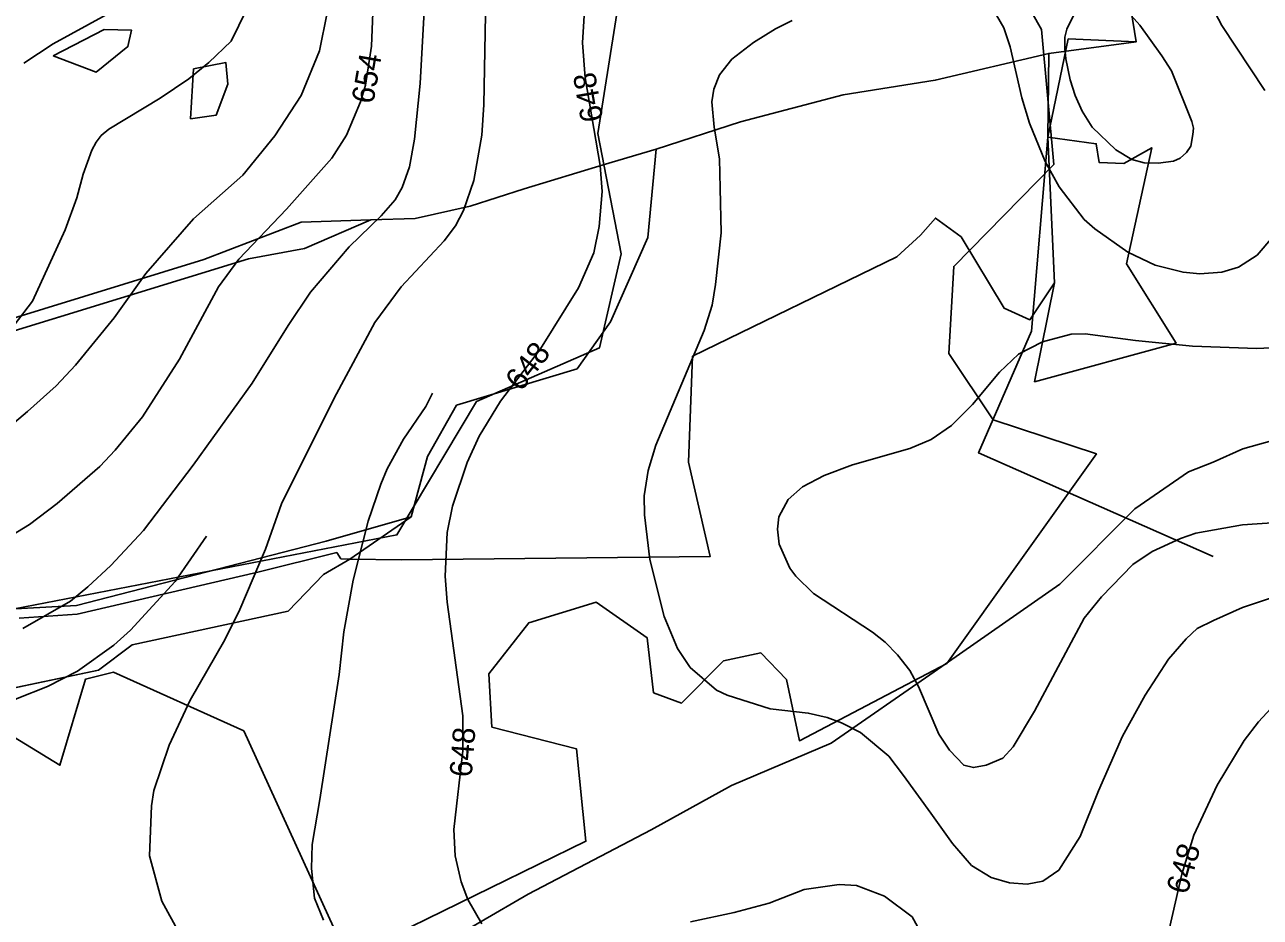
# Model space of a CAD drawing. Extents: x -709418 to -703832, y -1161719 to -1157826.
# Drawn here: x -706159.1 to -705715.8, y -1160852.4 to -1160532.2 of the extents above; entities that cross this region are included whole.
import ezdxf

# ---------------------------------------------------------------- set-up
doc = ezdxf.new("R2010")
doc.units = 0
for name, color, linetype in [('102_obvod PÚ', 7, 'Continuous'), ('103_hranice KÚ', 7, 'Continuous'), ('120_vrstevnice hlavní', 7, 'Continuous'), ('121_vrstevnice hlavní_popis', 7, 'Continuous'), ('122_vrstevnice základní', 7, 'Continuous'), ('124_vrstevnice doplňková', 7, 'Continuous'), ('206_TTP_KN', 7, 'Continuous'), ('207_lesní pozemek_KN', 7, 'Continuous'), ('210_ostatní plocha_KN', 7, 'Continuous'), ('514 odvodnění - LPIS', 7, 'Continuous'), ('609_LBC_stav', 7, 'Continuous')]:
    doc.layers.add(name, color=color, linetype=linetype)

msp = doc.modelspace()

# ---------------------------------------------------------------- linework, layer by layer
at = {"layer": '102_obvod PÚ'}
for points in [[(-705766.13, -1160501.98), (-705760.34, -1160538.38), (-705791.68, -1160542.51), (-705792.04, -1160572.56), (-705774.63, -1160574.91), (-705773.56, -1160581.69), (-705764.78, -1160581.98), (-705754.72, -1160576.34), (-705763.81, -1160617.97), (-705745.97, -1160646.41), (-705796.77, -1160660.27), (-705789.61, -1160624.81), (-705798.41, -1160638.03), (-705807.67, -1160633.94), (-705823.11, -1160608.36), (-705832.36, -1160601.58), (-705837.64, -1160607.68), (-705846.24, -1160615.5), (-705919.46, -1160651.11), (-705920.97, -1160689.16), (-705913.18, -1160723.01), (-706023.97, -1160724.12), (-706042.46, -1160723.96), (-706051.93, -1160729.41), (-706064.56, -1160742.57), (-706120.58, -1160754.63), (-706132.64, -1160763.73), (-706186.11, -1160775.01)], [(-706166.67, -1160638.53), (-706094.84, -1160616.38), (-706059.88, -1160603.07), (-706034.96, -1160602.23), (-706058.74, -1160612.49), (-706078.84, -1160616.17), (-706172.32, -1160644.88)], [(-706172.32, -1160644.88), (-706078.84, -1160616.17), (-706058.74, -1160612.49), (-706034.96, -1160602.23), (-706059.88, -1160603.07), (-706094.84, -1160616.38), (-706166.67, -1160638.53)]]:
    msp.add_lwpolyline(points, dxfattribs=at)
at = {"layer": '103_hranice KÚ'}
msp.add_lwpolyline([(-706012.18, -1160863.74), (-705978.43, -1160844.09), (-705934.32, -1160821.04), (-705905.56, -1160805.06), (-705869.7, -1160789.87), (-705832.73, -1160764.32), (-705787.69, -1160732.88), (-705760.75, -1160705.85), (-705741.54, -1160692.64), (-705732.7, -1160689.14), (-705722, -1160684.34), (-705696.8, -1160677.24)], dxfattribs=at)
at = {"layer": '120_vrstevnice hlavní'}
for points in [[(-706159.42, -1160546.04), (-706148.88, -1160539.06), (-706118.53, -1160522.38)], [(-705993.84, -1160528.51), (-705994.41, -1160561), (-705995.13, -1160571.83), (-705997.98, -1160588.07), (-706001.68, -1160598.9), (-706004.53, -1160604.32), (-706008.66, -1160609.73), (-706024.05, -1160626.26), (-706033.46, -1160639.09), (-706048.13, -1160666.16), (-706066.94, -1160704.06), (-706072.79, -1160720.31), (-706081.91, -1160741.97), (-706087.32, -1160752.8), (-706099.72, -1160774.46), (-706107.27, -1160790.7), (-706112.83, -1160806.95), (-706113.68, -1160812.36), (-706114.33, -1160830.32), (-706109.98, -1160846.56), (-706103.56, -1160858.24)]]:
    msp.add_lwpolyline(points, dxfattribs=at)
at = {"layer": '122_vrstevnice základní'}
for points in [[(-705992.57, -1160447.52), (-705996.39, -1160455.47), (-705999.83, -1160461.54), (-706007.81, -1160479.49), (-706013.22, -1160495.59), (-706013.97, -1160501.1), (-706015.79, -1160527.37), (-706017.21, -1160553.31), (-706019.21, -1160573.26), (-706021.06, -1160583.23), (-706023.72, -1160590.64), (-706026.19, -1160595.06), (-706031.18, -1160600.76), (-706042.72, -1160611.87), (-706056.54, -1160628.11), (-706064.66, -1160640.08), (-706077.49, -1160660.75), (-706098.72, -1160690.24), (-706116.53, -1160713.61), (-706128.22, -1160726.15), (-706136.49, -1160733.84), (-706142.75, -1160738.98), (-706159.85, -1160748.81)], [(-706045.43, -1160458.86), (-706048.7, -1160482.34), (-706049.7, -1160500.58), (-706049.84, -1160521.1), (-706050.56, -1160527.94), (-706053.41, -1160541.62), (-706059.96, -1160557.58), (-706069.36, -1160572.11), (-706080.91, -1160586.22), (-706098.58, -1160601.9), (-706115.68, -1160621.42), (-706127.08, -1160637.38), (-706140.9, -1160654.33), (-706147.88, -1160661.74), (-706158.14, -1160671.01), (-706176.09, -1160685.97)], [(-706169.82, -1160719.03), (-706157.43, -1160711.47), (-706147.45, -1160703.92), (-706132.21, -1160690.67), (-706126.65, -1160684.83), (-706116.82, -1160672.86), (-706103.56, -1160652.2), (-706089.6, -1160626.26), (-706082.33, -1160616.29), (-706065.23, -1160598.33), (-706048.99, -1160580.09), (-706043.72, -1160571.83), (-706038.59, -1160559.86), (-706036.88, -1160553.88), (-706034.74, -1160539.91), (-706033.74, -1160515.97), (-706034.13, -1160490.07), (-706033.74, -1160476.07), (-706032.6, -1160466.1), (-706030.47, -1160456.55)], [(-706093.02, -1160545.75), (-706085.04, -1160538.06), (-706076.91, -1160521.34)], [(-706008.24, -1160730), (-706007.52, -1160714.32), (-706005.67, -1160704.92), (-706000.4, -1160689.25), (-705996.12, -1160679.84), (-705988.43, -1160667.3), (-705974.04, -1160648.49), (-705960.36, -1160626.55), (-705954.94, -1160614.01), (-705952.95, -1160604.6), (-705951.95, -1160592.06), (-705952.66, -1160582.66), (-705958.08, -1160551.31), (-705958.93, -1160538.77), (-705958.08, -1160523.1)], [(-705734.36, -1160523.38), (-705729.52, -1160532.5), (-705714.13, -1160555.87)], [(-705753.46, -1160618.43), (-705763.29, -1160613.86), (-705775.11, -1160605.46), (-705778.96, -1160602.04), (-705787.94, -1160590.35), (-705792.93, -1160581.24), (-705798.63, -1160567.56), (-705801.33, -1160558.44), (-705805.47, -1160540.2), (-705807.75, -1160533.36), (-705810.45, -1160528.8)], [(-705883.7, -1160530.65), (-705889.68, -1160533.64), (-705897.66, -1160538.63), (-705905.35, -1160544.61), (-705909.77, -1160550.17), (-705911.91, -1160555.3), (-705912.62, -1160559.86), (-705911.77, -1160568.98), (-705909.77, -1160580.38), (-705909.55, -1160590.88), (-705909.26, -1160606.84), (-705911.23, -1160625.37), (-705912.48, -1160632.82), (-705915.33, -1160641.94), (-705932.71, -1160682.98), (-705935.42, -1160692.09), (-705936.85, -1160701.22), (-705936.7, -1160708.06), (-705934.85, -1160724.01), (-705929.72, -1160744.53), (-705924.88, -1160755.93), (-705920.32, -1160762.77), (-705910.91, -1160770.89), (-705907.07, -1160772.75), (-705891.68, -1160777.59), (-705878, -1160779.16), (-705871.16, -1160780.73), (-705866.03, -1160782.58), (-705859.19, -1160786.14), (-705849.07, -1160794.55), (-705843.8, -1160801.53), (-705833.94, -1160814.98)], [(-706162.98, -1160639.94), (-706156.29, -1160631.39), (-706144.6, -1160605.74), (-706140.47, -1160594.34), (-706138.19, -1160585.79), (-706135.06, -1160577.25), (-706133.49, -1160574.4), (-706131.67, -1160571.95), (-706128.93, -1160569.69), (-706110.55, -1160558.58), (-706100.29, -1160551.6), (-706093.02, -1160545.75)], [(-705711.28, -1160608.31), (-705716.84, -1160614.86), (-705723.53, -1160619.14), (-705729.52, -1160620.99), (-705737.5, -1160621.56), (-705743.48, -1160620.99), (-705753.46, -1160618.43)], [(-705778.54, -1160643.08), (-705783.67, -1160643.22), (-705793.92, -1160645.93), (-705802.47, -1160650.34), (-705809.31, -1160656.9), (-705819, -1160668.44), (-705826.56, -1160675.99), (-705833.82, -1160680.98), (-705841.52, -1160684.26), (-705862.04, -1160690.1), (-705872.3, -1160693.95), (-705879.99, -1160697.94), (-705885.12, -1160702.5), (-705888.54, -1160708.77), (-705888.97, -1160713.18), (-705888.4, -1160718.6), (-705884.55, -1160727.15), (-705882.41, -1160730), (-705876.14, -1160736.27), (-705854.91, -1160750.09), (-705850.35, -1160753.65), (-705845.93, -1160758.21), (-705841.52, -1160763.91), (-705838.38, -1160769.61), (-705831.11, -1160786.71), (-705827.27, -1160792.41), (-705822.14, -1160797.83), (-705818.72, -1160798.68), (-705814.16, -1160797.83), (-705808.17, -1160795.26), (-705804.47, -1160791.27), (-705796.77, -1160778.45), (-705778.96, -1160745.1), (-705772.69, -1160737.41), (-705761.44, -1160725.87), (-705754.6, -1160721.16), (-705744.34, -1160716.46), (-705738.92, -1160714.61), (-705722.11, -1160711.62), (-705674.57, -1160708.43)], [(-705699.02, -1160647.49), (-705716.98, -1160648.35), (-705740.06, -1160647.49), (-705760.58, -1160645.5), (-705778.54, -1160643.08)], [(-705995.13, -1160854.68), (-706000.11, -1160845.99), (-706002.54, -1160839.72), (-706004.67, -1160830.31), (-706005.1, -1160820.91), (-706001.97, -1160792.7), (-706001.97, -1160780.16), (-706007.52, -1160739.4), (-706008.24, -1160730)], [(-705799.45, -1160840.48), (-705793.77, -1160839.46), (-705788.04, -1160835.43), (-705780.43, -1160823.45), (-705773.86, -1160807.02), (-705765.17, -1160787.45), (-705757.09, -1160772.66), (-705748.67, -1160759.84), (-705742.32, -1160752.5), (-705738.4, -1160748.82), (-705732.51, -1160745.96), (-705722.11, -1160741.26), (-705700.45, -1160734.13)], [(-705709, -1160774.31), (-705716.41, -1160782.29), (-705721.54, -1160788.99), (-705731.23, -1160804.95), (-705739.63, -1160822.91), (-705743.91, -1160836.87), (-705748.47, -1160856.82), (-705751.18, -1160880.76), (-705752.6, -1160908.69), (-705757.59, -1160960.84), (-705758.87, -1160968.82), (-705760.3, -1160984.78), (-705763.57, -1161006.72), (-705767.85, -1161024.68), (-705781.53, -1161062.58), (-705784.38, -1161072.56), (-705787.37, -1161086.52), (-705790.08, -1161094.5), (-705793.78, -1161100.48), (-705795.63, -1161102.19), (-705802.19, -1161105.76), (-705806.18, -1161106.33)], [(-705833.94, -1160814.98), (-705826.21, -1160825.95), (-705819.34, -1160833.79), (-705812.35, -1160838.16), (-705805.72, -1160840.06), (-705799.45, -1160840.48)], [(-705835.52, -1160861.49), (-705840.66, -1160852.26), (-705850.64, -1160844.85), (-705860.61, -1160841), (-705866.88, -1160840.57), (-705879.42, -1160842.43), (-705891.96, -1160847.27), (-705904.5, -1160850.69), (-705920.17, -1160853.97)]]:
    msp.add_lwpolyline(points, dxfattribs=at)
at = {"layer": '124_vrstevnice doplňková'}
for points in [[(-705782.1, -1160527.51), (-705785.23, -1160533.78), (-705785.87, -1160536.72), (-705785.87, -1160540.73), (-705785.48, -1160544.49), (-705783.93, -1160552.02), (-705782.24, -1160557.58), (-705779.68, -1160563.28), (-705776.11, -1160568.98), (-705767.56, -1160577.1), (-705761.86, -1160580.52), (-705757.42, -1160581.73), (-705752.45, -1160581.93), (-705746.9, -1160581.22), (-705744.56, -1160580.05), (-705742.23, -1160578.02), (-705740.63, -1160575.82), (-705739.92, -1160571.55), (-705739.71, -1160569.32), (-705740.35, -1160566.99), (-705747.61, -1160548.75), (-705751.03, -1160543.33)], [(-705751.03, -1160543.33), (-705758.97, -1160532.33), (-705763.2, -1160527.77)], [(-706012.78, -1160664.37), (-706015.22, -1160669.15), (-706023.2, -1160680.84), (-706029.04, -1160691.53), (-706031.4, -1160696.97), (-706035.88, -1160710.33), (-706041.29, -1160731.42), (-706044.57, -1160749.95), (-706046.28, -1160765.34), (-706053.26, -1160810.08), (-706055.97, -1160826.32), (-706056.26, -1160834.87), (-706055.12, -1160845.56), (-706051.98, -1160853.4)], [(-706093.87, -1160715.66), (-706105.13, -1160731.99), (-706121.23, -1160749.38), (-706127.22, -1160754.79), (-706140.19, -1160764.05), (-706151.02, -1160769.61), (-706161.85, -1160773.89), (-706170.68, -1160778.16), (-706192.34, -1160784.43), (-706199.18, -1160785.43), (-706221.69, -1160787), (-706240.07, -1160786.43), (-706256.46, -1160784.86), (-706280.4, -1160777.73), (-706294.08, -1160772.75), (-706303.34, -1160768.61)]]:
    msp.add_lwpolyline(points, dxfattribs=at)
at = {"layer": '206_TTP_KN'}
for p, q in [((-705832.41, -1160552.16), (-705791.68, -1160542.51)), ((-705791.68, -1160542.51), (-705792.04, -1160572.56)), ((-705865.42, -1160557.4), (-705832.41, -1160552.16)), ((-705902.3, -1160567.09), (-705865.42, -1160557.4)), ((-705932.55, -1160576.82), (-705902.3, -1160567.09)), ((-705792.04, -1160572.56), (-705789.61, -1160624.81)), ((-705951.52, -1160582.42), (-705932.55, -1160576.82)), ((-705932.55, -1160576.82), (-705935.51, -1160608.55)), ((-705935.51, -1160608.55), (-705932.55, -1160576.82)), ((-705979.87, -1160591.12), (-705951.52, -1160582.42)), ((-705999.29, -1160597.31), (-705979.87, -1160591.12)), ((-706019.04, -1160601.77), (-705999.29, -1160597.31)), ((-706058.74, -1160612.49), (-706034.96, -1160602.23)), ((-706034.96, -1160602.23), (-706019.04, -1160601.77)), ((-705832.36, -1160601.58), (-705837.64, -1160607.68)), ((-705823.11, -1160608.36), (-705832.36, -1160601.58)), ((-705935.51, -1160608.55), (-705948.88, -1160638.77)), ((-705948.88, -1160638.77), (-705935.51, -1160608.55)), ((-705837.64, -1160607.68), (-705846.24, -1160615.5)), ((-705807.67, -1160633.94), (-705823.11, -1160608.36)), ((-706078.84, -1160616.17), (-706058.74, -1160612.49)), ((-706172.32, -1160644.88), (-706078.84, -1160616.17)), ((-705846.24, -1160615.5), (-705919.46, -1160651.11)), ((-705789.61, -1160624.81), (-705798.41, -1160638.03)), ((-705798.41, -1160638.03), (-705807.67, -1160633.94)), ((-705948.88, -1160638.77), (-705960.85, -1160655.68)), ((-705960.85, -1160655.68), (-705948.88, -1160638.77)), ((-705919.46, -1160651.11), (-705920.97, -1160689.16)), ((-705960.85, -1160655.68), (-706004.16, -1160668.71)), ((-706004.16, -1160668.71), (-705960.85, -1160655.68)), ((-706004.16, -1160668.71), (-706014.56, -1160687.04)), ((-706014.56, -1160687.04), (-706004.16, -1160668.71)), ((-706014.56, -1160687.04), (-706020.51, -1160708.77)), ((-706020.51, -1160708.77), (-706014.56, -1160687.04)), ((-705920.97, -1160689.16), (-705913.18, -1160723.01)), ((-706020.51, -1160708.77), (-706050.94, -1160717.47)), ((-706042.46, -1160723.96), (-706020.51, -1160708.77)), ((-706050.94, -1160717.47), (-706140.55, -1160740.53)), ((-706075.46, -1160728.64), (-706047.15, -1160721.49)), ((-706042.46, -1160723.96), (-706051.93, -1160729.41)), ((-706047.15, -1160721.49), (-706045.66, -1160723.76)), ((-706045.66, -1160723.76), (-706042.46, -1160723.96)), ((-706023.97, -1160724.12), (-706042.46, -1160723.96)), ((-705913.18, -1160723.01), (-706023.97, -1160724.12)), ((-706140.36, -1160743.64), (-706075.46, -1160728.64)), ((-706051.93, -1160729.41), (-706064.56, -1160742.57)), ((-706140.55, -1160740.53), (-706218.47, -1160744.92)), ((-706064.56, -1160742.57), (-706120.58, -1160754.63)), ((-706161.09, -1160745.13), (-706140.36, -1160743.64)), ((-706120.58, -1160754.63), (-706132.64, -1160763.73)), ((-706132.64, -1160763.73), (-706186.11, -1160775.01))]:
    msp.add_line(p, q, dxfattribs=at)
for points in [[(-705766.13, -1160501.98), (-705760.34, -1160538.38), (-705791.68, -1160542.51), (-705832.41, -1160552.16), (-705865.42, -1160557.4), (-705902.3, -1160567.09), (-705932.55, -1160576.82), (-705951.52, -1160582.42), (-705979.87, -1160591.12), (-705999.29, -1160597.31), (-706019.04, -1160601.77), (-706034.96, -1160602.23), (-706059.88, -1160603.07), (-706094.84, -1160616.38), (-706166.67, -1160638.53)], [(-706148.95, -1160543.41), (-706133.52, -1160549.21), (-706122.12, -1160540.08), (-706120.78, -1160534.21), (-706130.61, -1160533.93), (-706148.95, -1160543.41)], [(-706099.62, -1160565.92), (-706090.49, -1160564.71), (-706086.24, -1160553.6), (-706086.95, -1160545.82), (-706098.55, -1160548.08), (-706099.62, -1160565.92)]]:
    msp.add_lwpolyline(points, dxfattribs=at)
at = {"layer": '207_lesní pozemek_KN'}
for p, q in [((-706094.84, -1160616.38), (-706059.88, -1160603.07)), ((-706059.88, -1160603.07), (-706034.96, -1160602.23)), ((-706034.96, -1160602.23), (-706058.74, -1160612.49)), ((-706058.74, -1160612.49), (-706078.84, -1160616.17)), ((-706078.84, -1160616.17), (-706172.32, -1160644.88)), ((-706166.67, -1160638.53), (-706094.84, -1160616.38))]:
    msp.add_line(p, q, dxfattribs=at)
at = {"layer": '210_ostatní plocha_KN'}
for p, q in [((-706148.95, -1160543.41), (-706130.61, -1160533.93)), ((-706130.61, -1160533.93), (-706120.78, -1160534.21)), ((-706120.78, -1160534.21), (-706122.12, -1160540.08)), ((-706122.12, -1160540.08), (-706133.52, -1160549.21)), ((-706133.52, -1160549.21), (-706148.95, -1160543.41)), ((-706098.55, -1160548.08), (-706086.95, -1160545.82)), ((-706086.95, -1160545.82), (-706086.24, -1160553.6)), ((-706099.62, -1160565.92), (-706098.55, -1160548.08)), ((-706086.24, -1160553.6), (-706090.49, -1160564.71)), ((-706090.49, -1160564.71), (-706099.62, -1160565.92)), ((-705789.61, -1160624.81), (-705792.04, -1160572.56)), ((-705792.04, -1160572.56), (-705774.63, -1160574.91)), ((-705774.63, -1160574.91), (-705773.56, -1160581.69)), ((-705764.78, -1160581.98), (-705754.72, -1160576.34)), ((-705754.72, -1160576.34), (-705763.81, -1160617.97)), ((-705773.56, -1160581.69), (-705764.78, -1160581.98)), ((-705763.81, -1160617.97), (-705745.97, -1160646.41)), ((-705796.77, -1160660.27), (-705789.61, -1160624.81)), ((-705745.97, -1160646.41), (-705796.77, -1160660.27)), ((-706050.94, -1160717.47), (-706020.51, -1160708.77)), ((-706020.51, -1160708.77), (-706042.46, -1160723.96)), ((-706140.55, -1160740.53), (-706050.94, -1160717.47)), ((-706047.15, -1160721.49), (-706075.46, -1160728.64)), ((-706045.66, -1160723.76), (-706047.15, -1160721.49)), ((-706042.46, -1160723.96), (-706045.66, -1160723.76)), ((-706075.46, -1160728.64), (-706140.36, -1160743.64)), ((-706218.47, -1160744.92), (-706140.55, -1160740.53)), ((-706140.36, -1160743.64), (-706161.09, -1160745.13))]:
    msp.add_line(p, q, dxfattribs=at)
at = {"layer": '514 odvodnění - LPIS'}
for points in [[(-705812.56, -1160501.68), (-705794.24, -1160533.97), (-705789.8, -1160582.32), (-705825.75, -1160618.89), (-705827.55, -1160650.15), (-705811.59, -1160673.98), (-705774.56, -1160686.15), (-705828.28, -1160761.36), (-705881.15, -1160789.08), (-705885.79, -1160767.06), (-705894.95, -1160757.57), (-705908.34, -1160760.38), (-705923.4, -1160775.55), (-705933.47, -1160771.83), (-705935.82, -1160752.12), (-705954.07, -1160739.29), (-705978.24, -1160746.76), (-705992.63, -1160765.06), (-705991.49, -1160784.13), (-705961.14, -1160791.95), (-705957.77, -1160825.08), (-706043.27, -1160866.98), (-706080.53, -1160785.45), (-706127.3, -1160764.49), (-706137.32, -1160766.93), (-706146.5, -1160797.86), (-706183.6, -1160775.19)], [(-706418.79, -1160791.25), (-706025.59, -1160715.24), (-705997.04, -1160667.34), (-705952.83, -1160648.09), (-705945.12, -1160614.44), (-705953.48, -1160571.26), (-705945.09, -1160518.24)]]:
    msp.add_lwpolyline(points, dxfattribs=at)
at = {"layer": '609_LBC_stav'}
msp.add_lwpolyline([(-705690.96, -1160281.19), (-705760.43, -1160283.48), (-705887.96, -1160332.34), (-705907.02, -1160343.87), (-705903.72, -1160383.44), (-705891.24, -1160380.51), (-705892.88, -1160372.23), (-705870.76, -1160364.88), (-705865.48, -1160396.64), (-705851.7, -1160404.74), (-705842.93, -1160422.79), (-705826.94, -1160427.36), (-705803.04, -1160451.48), (-705774.99, -1160452.69), (-705772.92, -1160476.52), (-705777.28, -1160481.34), (-705766.13, -1160501.98), (-705760.34, -1160538.38), (-705784.66, -1160537.3), (-705792.04, -1160572.56), (-705797.87, -1160642.09), (-705816.86, -1160685.82), (-705732.66, -1160722.96)], dxfattribs=at)

# ---------------------------------------------------------------- texts
at = {"layer": '121_vrstevnice hlavní_popis'}
for s, rotation, p in [('654', 80.1536, (-706034.06, -1160560.9)), ('648', 99.9166, (-705951.5, -1160566.41)), ('648', 52.2347, (-705981.01, -1160664.11)), ('648', 85.506, (-705998.76, -1160802.32)), ('648', 74.5108, (-705741.94, -1160844.52))]:
    msp.add_text(s, height=8, rotation=rotation, dxfattribs=at).set_placement(p)

doc.saveas('drawing.dxf')
